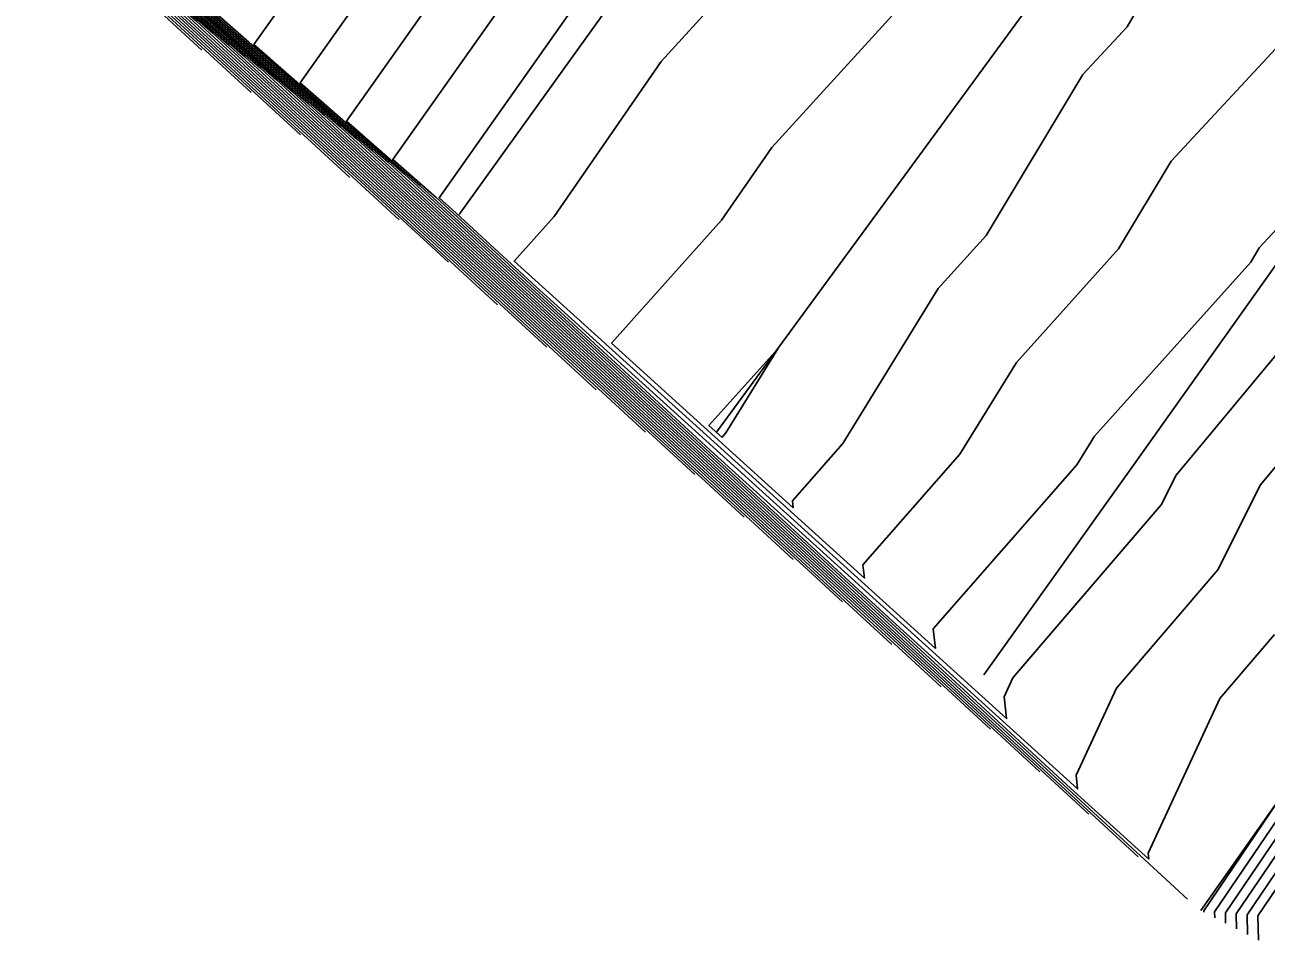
# Model space of a CAD drawing. Extents: x 2188792 to 2191981, y 386090 to 389710.
# Drawn here: x 2189117.3 to 2189161.24, y 386218.07 to 386250.46 of the extents above; entities that cross this region are included whole.
import ezdxf

# ---------------------------------------------------------------- set-up
doc = ezdxf.new("R2010")
doc.units = 0
for name, color, linetype in [('DTM Contours Major', 7, 'Continuous'), ('DTM Contours Minor', 7, 'Continuous'), ('PH Exist DTM Breakline', 7, 'Continuous')]:
    doc.layers.add(name, color=color, linetype=linetype)

msp = doc.modelspace()

# ---------------------------------------------------------------- linework, layer by layer
at = {"layer": 'DTM Contours Major'}
for points in [[(2189139.272, 386236.046), (2189123.96, 386250.16), (2189118.83, 386254.659), (2189120.904, 386257.584), (2189124.007, 386261.962), (2189127.073, 386266.287), (2189129.19, 386269.273), (2189132.236, 386273.57), (2189134.377, 386276.591), (2189137.404, 386280.86), (2189139.57, 386283.915), (2189142.577, 386288.157), (2189144.767, 386291.246), (2189147.754, 386295.461), (2189149.969, 386298.584), (2189153.101, 386302.927), (2189155.32, 386305.952), (2189158.501, 386310.364), (2189160.66, 386313.308), (2189163.891, 386317.79)], [(2189147.993, 386228.534), (2189126.784, 386248.084), (2189119.677, 386254.315), (2189120.419, 386255.361), (2189124.721, 386261.43), (2189128.972, 386267.426), (2189129.772, 386268.555), (2189133.998, 386274.516), (2189134.828, 386275.687), (2189139.031, 386281.615), (2189139.891, 386282.828), (2189144.069, 386288.723), (2189144.959, 386289.978), (2189149.114, 386295.839), (2189150.033, 386297.135), (2189154.393, 386303.18), (2189155.259, 386304.36), (2189159.685, 386310.499), (2189160.469, 386311.568), (2189164.964, 386317.804)], [(2189130.551, 386243.559), (2189121.137, 386252.237), (2189117.982, 386255.002), (2189121.388, 386259.808), (2189123.293, 386262.494), (2189125.175, 386265.149), (2189128.608, 386269.992), (2189130.474, 386272.624), (2189133.927, 386277.494), (2189135.777, 386280.105), (2189139.249, 386285.002), (2189141.084, 386287.591), (2189144.575, 386292.515), (2189146.395, 386295.083), (2189149.904, 386300.033), (2189151.809, 386302.674), (2189155.381, 386307.544), (2189157.317, 386310.229), (2189160.851, 386315.047)], [(2189169.509, 386314.613), (2189165.389, 386309.705), (2189163.932, 386307.724), (2189159.599, 386302.591), (2189158.325, 386300.86), (2189153.757, 386295.483), (2189152.736, 386294.035), (2189149.023, 386288.43), (2189147.927, 386286.877), (2189144.279, 386281.377), (2189143.11, 386279.72), (2189139.527, 386274.324), (2189138.286, 386272.566), (2189134.766, 386267.27), (2189133.456, 386265.415), (2189129.997, 386260.217), (2189128.62, 386258.266), (2189125.221, 386253.163), (2189123.777, 386251.119), (2189129.607, 386246.007), (2189156.714, 386221.021)], [(2189161.461, 386286.281), (2189156.899, 386279.812), (2189156.509, 386279.224), (2189151.918, 386272.716), (2189151.553, 386272.167), (2189146.933, 386265.62), (2189146.594, 386265.11), (2189141.947, 386258.525), (2189141.632, 386258.053), (2189136.957, 386251.431), (2189136.667, 386250.996), (2189131.966, 386244.338), (2189132.431, 386243.931), (2189135.406, 386241.188), (2189149.537, 386228.395), (2189149.46, 386229.084), (2189154.537, 386234.888), (2189155.165, 386235.905), (2189160.696, 386242.066), (2189160.996, 386242.566), (2189165.382, 386247.286)], [(2189163.997, 386225.822), (2189159.414, 386219.071), (2189159.419, 386218.863)]]:
    msp.add_lwpolyline(points, dxfattribs=at)
at = {"layer": 'DTM Contours Minor'}
for points in [[(2189141.016, 386234.544), (2189124.525, 386249.745), (2189118.999, 386254.59), (2189120.807, 386257.14), (2189124.15, 386261.856), (2189127.453, 386266.515), (2189129.306, 386269.129), (2189132.589, 386273.759), (2189134.468, 386276.41), (2189137.729, 386281.011), (2189139.634, 386283.698), (2189142.875, 386288.27), (2189144.805, 386290.993), (2189148.026, 386295.536), (2189149.981, 386298.294), (2189153.359, 386302.978), (2189155.308, 386305.634), (2189158.738, 386310.391), (2189160.622, 386312.96), (2189164.106, 386317.793)], [(2189142.761, 386233.041), (2189125.09, 386249.329), (2189119.168, 386254.521), (2189120.71, 386256.695), (2189124.293, 386261.75), (2189127.833, 386266.743), (2189129.423, 386268.986), (2189132.941, 386273.949), (2189134.558, 386276.229), (2189138.055, 386281.162), (2189139.698, 386283.48), (2189143.174, 386288.383), (2189144.844, 386290.739), (2189148.298, 386295.612), (2189149.994, 386298.005), (2189153.618, 386303.028), (2189155.295, 386305.315), (2189158.974, 386310.418), (2189160.584, 386312.612), (2189164.32, 386317.796)], [(2189144.505, 386231.539), (2189125.654, 386248.914), (2189119.338, 386254.452), (2189120.613, 386256.251), (2189124.436, 386261.643), (2189128.212, 386266.971), (2189129.539, 386268.842), (2189133.293, 386274.138), (2189134.648, 386276.049), (2189138.38, 386281.313), (2189139.762, 386283.263), (2189143.472, 386288.497), (2189144.882, 386290.485), (2189148.57, 386295.688), (2189150.007, 386297.715), (2189153.876, 386303.079), (2189155.283, 386304.997), (2189159.211, 386310.445), (2189160.545, 386312.264), (2189164.535, 386317.799)], [(2189146.249, 386230.036), (2189126.219, 386248.499), (2189119.507, 386254.384), (2189120.516, 386255.806), (2189124.578, 386261.537), (2189128.592, 386267.198), (2189129.655, 386268.698), (2189133.646, 386274.327), (2189134.738, 386275.868), (2189138.705, 386281.464), (2189139.826, 386283.046), (2189143.771, 386288.61), (2189144.92, 386290.231), (2189148.842, 386295.763), (2189150.02, 386297.425), (2189154.134, 386303.129), (2189155.271, 386304.679), (2189159.448, 386310.472), (2189160.507, 386311.916), (2189164.749, 386317.801)], [(2189149.737, 386227.031), (2189127.349, 386247.668), (2189119.846, 386254.246), (2189120.322, 386254.917), (2189124.864, 386261.324), (2189129.351, 386267.654), (2189129.888, 386268.411), (2189134.351, 386274.705), (2189134.918, 386275.507), (2189139.356, 386281.766), (2189139.955, 386282.611), (2189144.368, 386288.836), (2189144.997, 386289.724), (2189149.386, 386295.915), (2189150.046, 386296.845), (2189154.651, 386303.231), (2189155.246, 386304.042), (2189159.922, 386310.526), (2189160.431, 386311.22), (2189165.178, 386317.807)], [(2189151.481, 386225.529), (2189127.913, 386247.253), (2189120.016, 386254.177), (2189120.225, 386254.472), (2189125.007, 386261.218), (2189129.731, 386267.881), (2189130.004, 386268.267), (2189134.703, 386274.895), (2189135.009, 386275.326), (2189139.681, 386281.917), (2189140.019, 386282.393), (2189144.667, 386288.949), (2189145.036, 386289.47), (2189149.658, 386295.99), (2189150.059, 386296.555), (2189154.91, 386303.281), (2189155.234, 386303.723), (2189160.159, 386310.553), (2189160.393, 386310.873), (2189165.393, 386317.81)], [(2189153.226, 386224.026), (2189128.478, 386246.838), (2189120.502, 386253.831), (2189120.642, 386254.03), (2189125.285, 386260.999), (2189125.343, 386261.082), (2189128.62, 386266.007), (2189130.111, 386268.109), (2189130.121, 386268.123), (2189135.055, 386275.084), (2189135.099, 386275.145), (2189140.007, 386282.068), (2189140.083, 386282.176), (2189144.965, 386289.062), (2189145.074, 386289.216), (2189149.93, 386296.066), (2189150.072, 386296.265), (2189155.168, 386303.332), (2189155.222, 386303.405), (2189158.16, 386307.48), (2189160.607, 386310.379), (2189160.708, 386310.516), (2189166.298, 386317.175)], [(2189123.574, 386249.569), (2189118.878, 386253.898), (2189117.304, 386255.277), (2189121.776, 386261.586), (2189122.722, 386262.92), (2189123.656, 386264.238), (2189128.143, 386270.567), (2189129.065, 386271.867), (2189133.566, 386278.217), (2189134.476, 386279.501), (2189138.992, 386285.872), (2189139.89, 386287.139), (2189144.421, 386293.53), (2189145.307, 386294.78), (2189149.853, 386301.193), (2189150.775, 386302.472), (2189155.43, 386308.818), (2189156.369, 386310.12), (2189161.004, 386316.439)], [(2189173.39, 386316.428), (2189171.114, 386313.332), (2189167.729, 386309.299), (2189165.595, 386306.396), (2189162.03, 386302.174), (2189160.049, 386299.481), (2189156.288, 386295.054), (2189154.565, 386292.61), (2189151.51, 386288.001), (2189149.721, 386285.464), (2189146.725, 386280.947), (2189144.872, 386278.319), (2189141.932, 386273.893), (2189140.016, 386271.177), (2189137.132, 386266.838), (2189135.154, 386264.037), (2189132.324, 386259.784), (2189130.287, 386256.899), (2189127.51, 386252.73), (2189125.415, 386249.763), (2189130.172, 386245.592), (2189158.458, 386219.519)], [(2189125.319, 386248.066), (2189119.443, 386253.482), (2189117.474, 386255.209), (2189121.679, 386261.141), (2189122.865, 386262.814), (2189124.036, 386264.466), (2189128.259, 386270.423), (2189129.417, 386272.057), (2189133.656, 386278.037), (2189134.801, 386279.652), (2189139.056, 386285.655), (2189140.189, 386287.252), (2189144.459, 386293.277), (2189145.579, 386294.856), (2189149.865, 386300.903), (2189151.033, 386302.522), (2189155.418, 386308.499), (2189156.606, 386310.147), (2189160.966, 386316.091)], [(2189127.063, 386246.564), (2189120.008, 386253.067), (2189117.643, 386255.14), (2189121.582, 386260.697), (2189123.008, 386262.707), (2189124.416, 386264.693), (2189128.375, 386270.279), (2189129.769, 386272.246), (2189133.746, 386277.856), (2189135.127, 386279.803), (2189139.12, 386285.437), (2189140.487, 386287.365), (2189144.498, 386293.023), (2189145.851, 386294.932), (2189149.878, 386300.613), (2189151.292, 386302.573), (2189155.406, 386308.181), (2189156.843, 386310.175), (2189160.927, 386315.743)], [(2189167.903, 386315.894), (2189163.048, 386310.11), (2189162.27, 386309.051), (2189157.167, 386303.008), (2189156.601, 386302.238), (2189151.227, 386295.912), (2189150.908, 386295.461), (2189146.535, 386288.86), (2189146.132, 386288.289), (2189141.833, 386281.808), (2189141.349, 386281.121), (2189137.121, 386274.755), (2189136.557, 386273.956), (2189132.4, 386267.702), (2189131.758, 386266.793), (2189127.67, 386260.65), (2189126.952, 386259.633), (2189122.932, 386253.596), (2189122.14, 386252.475), (2189129.043, 386246.422), (2189154.97, 386222.524)], [(2189128.807, 386245.061), (2189120.572, 386252.652), (2189117.813, 386255.071), (2189121.485, 386260.252), (2189123.15, 386262.601), (2189124.795, 386264.921), (2189128.492, 386270.135), (2189130.122, 386272.435), (2189133.836, 386277.675), (2189135.452, 386279.954), (2189139.185, 386285.22), (2189140.786, 386287.478), (2189144.536, 386292.769), (2189146.123, 386295.007), (2189149.891, 386300.323), (2189151.55, 386302.624), (2189155.393, 386307.863), (2189157.08, 386310.202), (2189160.889, 386315.395)], [(2189132.295, 386242.056), (2189121.702, 386251.821), (2189118.152, 386254.934), (2189121.291, 386259.363), (2189123.436, 386262.388), (2189125.555, 386265.376), (2189128.724, 386269.848), (2189130.827, 386272.813), (2189134.017, 386277.314), (2189136.103, 386280.256), (2189139.313, 386284.785), (2189141.383, 386287.704), (2189144.613, 386292.262), (2189146.667, 386295.158), (2189149.917, 386299.744), (2189152.067, 386302.725), (2189155.369, 386307.226), (2189157.553, 386310.256), (2189160.813, 386314.699)], [(2189134.04, 386240.554), (2189122.266, 386251.406), (2189118.321, 386254.865), (2189121.194, 386258.918), (2189123.579, 386262.282), (2189125.934, 386265.604), (2189128.841, 386269.704), (2189131.179, 386273.003), (2189134.107, 386277.133), (2189136.428, 386280.407), (2189139.377, 386284.567), (2189141.681, 386287.818), (2189144.651, 386292.008), (2189146.939, 386295.234), (2189149.93, 386299.454), (2189152.325, 386302.775), (2189155.357, 386306.907), (2189157.79, 386310.283), (2189160.775, 386314.351)], [(2189135.784, 386239.051), (2189122.831, 386250.991), (2189118.491, 386254.796), (2189121.097, 386258.474), (2189123.722, 386262.175), (2189126.314, 386265.832), (2189128.957, 386269.561), (2189131.531, 386273.192), (2189134.197, 386276.952), (2189136.753, 386280.558), (2189139.441, 386284.35), (2189141.98, 386287.931), (2189144.69, 386291.754), (2189147.211, 386295.31), (2189149.943, 386299.164), (2189152.584, 386302.826), (2189155.344, 386306.589), (2189158.027, 386310.31), (2189160.736, 386314.003)], [(2189137.528, 386237.549), (2189123.396, 386250.575), (2189118.66, 386254.727), (2189121.001, 386258.029), (2189123.864, 386262.069), (2189126.694, 386266.06), (2189129.073, 386269.417), (2189131.884, 386273.381), (2189134.287, 386276.772), (2189137.079, 386280.709), (2189139.505, 386284.133), (2189142.278, 386288.044), (2189144.728, 386291.5), (2189147.483, 386295.385), (2189149.956, 386298.874), (2189152.842, 386302.877), (2189155.332, 386306.271), (2189158.264, 386310.337), (2189160.698, 386313.656)], [(2189161.774, 386298.103), (2189158.818, 386294.625), (2189156.393, 386291.185), (2189153.998, 386287.571), (2189151.516, 386284.051), (2189149.171, 386280.516), (2189146.633, 386276.918), (2189144.337, 386273.461), (2189141.745, 386269.788), (2189139.497, 386266.406), (2189136.852, 386262.659), (2189134.651, 386259.351), (2189131.955, 386255.532), (2189129.8, 386252.296), (2189127.053, 386248.407), (2189130.737, 386245.177), (2189154.316, 386223.442), (2189157.086, 386220.935), (2189157.063, 386221.141), (2189159.601, 386226.62), (2189161.542, 386228.886)], [(2189161.349, 386294.196), (2189158.221, 386289.76), (2189156.486, 386287.141), (2189153.31, 386282.638), (2189151.617, 386280.085), (2189148.395, 386275.517), (2189146.743, 386273.03), (2189143.475, 386268.399), (2189141.863, 386265.974), (2189138.55, 386261.281), (2189136.978, 386258.919), (2189133.622, 386254.165), (2189132.089, 386251.863), (2189128.69, 386247.05), (2189131.301, 386244.761), (2189148.013, 386229.358), (2189154.569, 386223.422), (2189154.515, 386223.91), (2189155.941, 386226.987), (2189159.531, 386231.177), (2189161.046, 386234.177), (2189164.574, 386238.42)], [(2189163.88, 386293.767), (2189160.05, 386288.335), (2189158.974, 386286.711), (2189155.105, 386281.225), (2189154.063, 386279.655), (2189150.156, 386274.117), (2189149.148, 386272.599), (2189145.204, 386267.009), (2189144.229, 386265.542), (2189140.249, 386259.903), (2189139.305, 386258.486), (2189135.29, 386252.798), (2189134.378, 386251.429), (2189130.328, 386245.694), (2189131.866, 386244.346), (2189141.709, 386235.273), (2189152.053, 386225.908), (2189151.967, 386226.678), (2189152.28, 386227.354), (2189157.519, 386233.469), (2189158.053, 386234.526), (2189162.927, 386240.387)], [(2189164.493, 386282.721), (2189160.885, 386277.349), (2189159.266, 386275.789), (2189155.558, 386270.321), (2189154.067, 386268.819), (2189150.283, 386263.279), (2189148.887, 386261.824), (2189145.042, 386256.226), (2189141.312, 386250.796), (2189139.826, 386249.166), (2189136.037, 386243.676), (2189134.628, 386242.101), (2189147.02, 386230.882), (2189146.968, 386231.347), (2189150.397, 386235.266), (2189152.401, 386238.515), (2189156.013, 386242.538), (2189157.873, 386245.632), (2189161.738, 386249.791)], [(2189229.497, 386270.237), (2189219.575, 386278.844), (2189211.007, 386277.39), (2189209.986, 386274.562), (2189205.105, 386266.746), (2189201.731, 386264.005), (2189197, 386260.161), (2189193.748, 386258.564), (2189188.112, 386253.596), (2189187.6, 386252.97), (2189181.48, 386247.711), (2189181.366, 386247.57), (2189181.243, 386247.417), (2189180.58, 386246.47), (2189174.259, 386240.27), (2189174.117, 386240.149), (2189173.993, 386239.965), (2189169.461, 386233.299), (2189169.105, 386232.804), (2189164.7, 386226.332), (2189164.363, 386225.746), (2189164.103, 386225.376), (2189159.798, 386219.036), (2189159.807, 386218.664)], [(2189161.646, 386266.633), (2189156.72, 386261.674), (2189155.477, 386259.853), (2189151.095, 386255.285), (2189149.531, 386253.008), (2189148.014, 386250.8), (2189143.744, 386246.117), (2189141.968, 386243.543), (2189138.074, 386239.19), (2189144.504, 386233.369)], [(2189144.504, 386233.369), (2189144.477, 386233.61), (2189146.256, 386235.644), (2189149.637, 386241.125), (2189151.33, 386243.01), (2189154.75, 386248.699), (2189156.322, 386250.391), (2189159.789, 386256.369), (2189161.179, 386257.795), (2189164.701, 386264.199)], [(2189141.988, 386235.856), (2189141.986, 386235.874), (2189142.115, 386236.022), (2189143.952, 386238.999), (2189141.52, 386236.28), (2189141.988, 386235.856)], [(2189164.209, 386224.931), (2189160.182, 386219.001), (2189160.195, 386218.465)], [(2189164.314, 386224.486), (2189160.566, 386218.966), (2189160.584, 386218.266)], [(2189164.42, 386224.04), (2189160.951, 386218.931), (2189160.972, 386218.067)], [(2189161.93, 386223.377), (2189159.03, 386219.106), (2189159.031, 386219.062)]]:
    msp.add_lwpolyline(points, dxfattribs=at)
at = {"layer": 'PH Exist DTM Breakline'}
for points in [[(2189151.251, 386227.457), (2189156.424, 386234.716), (2189161.597, 386241.975), (2189166.771, 386249.234), (2189171.944, 386256.493), (2189177.118, 386263.752), (2189182.291, 386271.011), (2189187.464, 386278.271), (2189192.417, 386285.023), (2189197.37, 386291.776), (2189202.322, 386298.529), (2189207.275, 386305.282), (2189212.228, 386312.035), (2189217.832, 386319.809), (2189223.437, 386327.583), (2189229.041, 386335.357), (2189234.646, 386343.131), (2189240.251, 386350.905), (2189245.24, 386357.86), (2189250.23, 386364.816), (2189255.22, 386371.771), (2189260.21, 386378.727), (2189265.2, 386385.683), (2189270.19, 386392.638)], [(2189238.445, 386390.471), (2189233.061, 386383.061), (2189228.583, 386376.916), (2189224.105, 386370.771), (2189219.627, 386364.626), (2189214.558, 386357.515), (2189209.488, 386350.404), (2189204.419, 386343.293), (2189199.349, 386336.182), (2189194.14, 386328.994), (2189188.93, 386321.806), (2189183.721, 386314.617), (2189178.511, 386307.429), (2189173.302, 386300.241), (2189168.093, 386293.053), (2189163.033, 386286.01), (2189157.973, 386278.966), (2189152.914, 386271.923), (2189147.854, 386264.88), (2189142.795, 386257.837), (2189137.735, 386250.794), (2189132.675, 386243.751)], [(2189252.275, 386388.82), (2189247.25, 386381.851), (2189242.226, 386374.882), (2189236.852, 386367.399), (2189231.479, 386359.915), (2189226.106, 386352.431), (2189220.733, 386344.948), (2189215.359, 386337.464), (2189209.986, 386329.981), (2189204.931, 386322.931), (2189199.876, 386315.88), (2189194.822, 386308.83), (2189189.767, 386301.78), (2189184.712, 386294.73), (2189179.657, 386287.68), (2189174.248, 386280.304), (2189168.838, 386272.929), (2189163.428, 386265.553), (2189158.019, 386258.178), (2189152.609, 386250.802), (2189147.2, 386243.427), (2189141.79, 386236.051)], [(2189215.192, 386266.793), (2189209.987, 386263.667), (2189202.907, 386259.986), (2189195.827, 386256.304), (2189188.699, 386251.84), (2189181.571, 386247.376), (2189173.878, 386240.334), (2189168.894, 386233.261), (2189163.91, 386226.188), (2189158.927, 386219.115)]]:
    msp.add_lwpolyline(points, dxfattribs=at)

doc.saveas('drawing.dxf')
